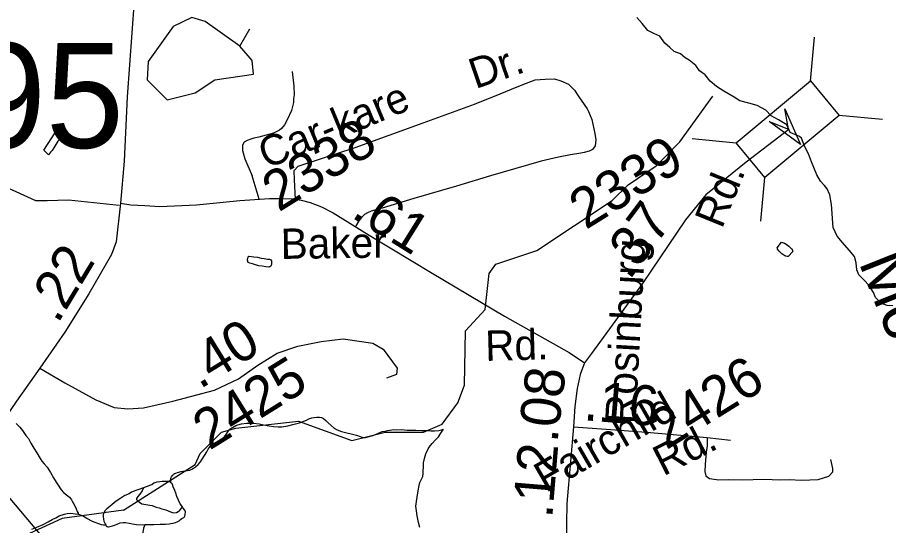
# Model space of a CAD drawing. Extents: x 2001466 to 31450019, y -30647475 to 847247.
# Drawn here: x 2202831 to 2208284, y 775966 to 779147 of the extents above; entities that cross this region are included whole.
import ezdxf

# ---------------------------------------------------------------- set-up
doc = ezdxf.new("R2010")
doc.units = 0
for name, color, linetype in [('Exist Boundary Political CountyLine', 7, 'Continuous'), ('Exist Hydrographic Creek Single Shore Label', 7, 'Continuous'), ('Exist Hydrographic Misc Water Feature', 7, 'Continuous'), ('Exist Road Non-System Type 51', 7, 'Continuous'), ('Exist Road Non-System Type 51 Label', 7, 'Continuous'), ('Exist Road Secondary Mileage Hundredths English Label', 7, 'Continuous'), ('Exist Road Secondary Structure Standard Bridge Attributed CELL', 7, 'Continuous'), ('Exist Road Secondary Structure Standard Bridge CELL', 7, 'Continuous'), ('Exist Road Secondary Structure Standard Bridge Number Label', 7, 'Continuous'), ('Exist Road Secondary Type 51 Attributed', 7, 'Continuous'), ('Exist Road Secondary Type 51 Label', 7, 'Continuous'), ('Exist Road Secondary Type 51 Number Label', 7, 'Continuous')]:
    doc.layers.add(name, color=color, linetype=linetype)

msp = doc.modelspace()

# ---------------------------------------------------------------- linework, layer by layer
at = {"layer": 'Exist Boundary Political CountyLine'}
msp.add_lwpolyline([(2208310.4, 777340.8), (2208274.8, 777343.7), (2208236.3, 777357.2), (2208203.5, 777393.8), (2208190, 777424.7), (2208161.1, 777470.9), (2208132.2, 777501.8), (2208097.6, 777536.5), (2208086, 777567.3), (2208082.1, 777611.6), (2208070.6, 777650.2), (2208037.8, 777690.7), (2207995.5, 777736.9), (2207962.7, 777777.4), (2207937.7, 777831.4), (2207927.1, 777975), (2207917.4, 778036.6), (2207898.2, 778077.1), (2207857.7, 778121.5), (2207834.6, 778161.9), (2207802.8, 778243.8), (2207783.6, 778292), (2207760.5, 778336.4), (2207739.3, 778390.3), (2207727.7, 778401.9), (2207668, 778427), (2207646.8, 778475.1), (2207594.8, 778506), (2207548.6, 778531), (2207515.8, 778565.7), (2207461.9, 778594.6), (2207409.9, 778610.1), (2207354, 778625.5), (2207317.4, 778648.6), (2207252.9, 778686.2), (2207206.6, 778715.1), (2207168.1, 778747.9), (2207137.3, 778788.4), (2207100.7, 778811.5), (2207077.6, 778846.2), (2207035.2, 778878.9), (2207010.2, 778894.4), (2206981.3, 778919.4), (2206942.7, 778932.9), (2206915.8, 778958), (2206883, 778984.9), (2206852.2, 779029.3), (2206815.6, 779046.6), (2206777.1, 779065.9), (2206742.4, 779108.3), (2206707.7, 779146.9)], dxfattribs=at)
at = {"layer": 'Exist Hydrographic Misc Water Feature'}
for p, q in [((2204224, 778966.6), (2204287, 779075.6)), ((2207881.5, 778095.4), (2207896.6, 778075.9))]:
    msp.add_line(p, q, dxfattribs=at)
for points in [[(2204224, 778966.6), (2204007, 779121.9), (2203923, 779146.6), (2203807.1, 779090), (2203650, 778870.1), (2203643.1, 778755.5), (2203769, 778631.5), (2203943.1, 778673.9), (2204067.9, 778756.6), (2204309.1, 778790.9), (2204300.1, 778876.4), (2204224, 778966.6)], [(2203495, 776062.1), (2203943.1, 776348.1), (2203976.1, 776416.4), (2204107.9, 776551.4), (2204199, 776575.8), (2204590, 776620.2), (2204925.1, 776498.5), (2205133, 776550), (2205373.9, 776551.6), (2205490, 776601.7), (2205589, 776734.2), (2205630, 776844.8), (2205636, 777185.8), (2205760, 777317.8), (2205784, 777543.7), (2205825, 777601.8), (2206083, 777688.4), (2206555, 778000.1), (2206654.1, 778099.8), (2206829, 778217.6), (2206978, 778368.7), (2207184.1, 778653.1)], [(2202997.4, 778316.6), (2203072.8, 778435), (2203078.6, 778428.8), (2203088.6, 778423.2), (2203092.5, 778421), (2203100.9, 778414.9), (2203108.9, 778407.2), (2203096.8, 778385.1), (2203084.9, 778373.1), (2203071, 778350.8), (2203059.3, 778330.8), (2203049.4, 778312.8), (2203037.5, 778302.8), (2203025.4, 778286.8), (2202997.4, 778316.6)], [(2207586.2, 777704.5), (2207613.7, 777740.5), (2207633.8, 777732.7), (2207643.8, 777727.1), (2207651.8, 777721), (2207659.6, 777714.9), (2207676.2, 777699), (2207682.2, 777689.2), (2207684, 777685.3), (2207684.2, 777681.2), (2207656.1, 777651), (2207650.4, 777651.1), (2207642.2, 777653.1), (2207634.4, 777655.1), (2207628.3, 777658.8), (2207616, 777666.8), (2207608, 777674.9), (2207600, 777682.6), (2207589.9, 777696.7), (2207588.1, 777700.6), (2207586.2, 777704.5)], [(2204275.9, 777613.5), (2204271.8, 777627.5), (2204271.8, 777631.6), (2204273.4, 777639.4), (2204275.4, 777643.6), (2204275.7, 777647.6), (2204279.5, 777651.5), (2204295.5, 777649.9), (2204311.3, 777647.9), (2204333.5, 777645.8), (2204357.7, 777640.1), (2204375.5, 777638.2), (2204395.8, 777634.3), (2204409.6, 777632.7), (2204417.3, 777628.7), (2204421.9, 777622.7), (2204421.9, 777614.6), (2204421.9, 777604.4), (2204419.8, 777594.6), (2204417.8, 777590.4), (2204412, 777586.4), (2204404, 777584.4), (2204386.2, 777586.3), (2204364.2, 777590), (2204341.7, 777592.2), (2204321.8, 777598), (2204301.9, 777603.9), (2204285.9, 777609.5), (2204275.9, 777613.5)], [(2203495, 776062.1), (2203112, 776011), (2202780, 775857), (2202489, 775787.6), (2202247.1, 775786), (2201981.9, 775601.2), (2201615.1, 775700.5), (2201489, 775857.4), (2201370.1, 776115.6), (2201087.1, 776160.9), (2200969, 776268.2), (2200901.1, 776519), (2200866, 776709.9)], [(2203789.7, 776234.7), (2203791.7, 776238.8), (2203791.3, 776242.5), (2203791.7, 776246.5), (2203789.3, 776252.5), (2203791.3, 776256.7), (2203791.3, 776262.8), (2203795.2, 776270.7), (2203799.3, 776276.6), (2203805.5, 776283), (2203809, 776286.9), (2203815.1, 776292.9), (2203823.1, 776294.9), (2203833.1, 776299), (2203857.1, 776305.2), (2203880.7, 776309.3), (2203895.1, 776311.2), (2203911.3, 776313.7), (2203922.8, 776319.6), (2203932.8, 776325.8), (2203946.7, 776333.8), (2203962.7, 776348.1), (2203976.5, 776365.8), (2203988.4, 776381.9), (2204002.3, 776404.1), (2204016.1, 776428), (2204026.1, 776444.4), (2204037.6, 776460.5), (2204047.8, 776468.3), (2204061.6, 776474.7), (2204075.9, 776480.7), (2204083.7, 776484.7), (2204105.7, 776498.9), (2204111.8, 776504.9), (2204119.6, 776511), (2204137.2, 776535.1), (2204155.1, 776563.2), (2204163.1, 776571.3), (2204177.2, 776579.4), (2204198.8, 776591.5), (2204210.9, 776597.4), (2204234.8, 776603.5), (2204264.8, 776607.9), (2204308.7, 776606.1), (2204344.8, 776602.3), (2204371, 776596.7), (2204406.5, 776590.9), (2204434.8, 776587.1), (2204462.7, 776583.3), (2204486.9, 776583.2), (2204524.8, 776589.7), (2204554.7, 776597.8), (2204596.8, 776610.1), (2204640.6, 776626.6), (2204656.4, 776634.7), (2204674.5, 776640.5), (2204688.4, 776642.9), (2204706.3, 776645.1), (2204722.3, 776645.1), (2204734.4, 776643.2), (2204746.2, 776635.4), (2204762.4, 776623.2), (2204776.8, 776609.2), (2204795, 776591.5), (2204814.9, 776575.5), (2204832.8, 776565.9), (2204860.7, 776554), (2204892.9, 776546.3), (2204920.7, 776540.4), (2204953.1, 776532.7), (2204976.9, 776522.7), (2204987, 776518.7), (2204997.2, 776517.1), (2205010.8, 776517.1), (2205025.1, 776521), (2205055.1, 776529.5), (2205073.1, 776535.7), (2205096.7, 776545.5), (2205114.7, 776553.8), (2205130.7, 776557.8), (2205148.8, 776562), (2205162.7, 776563.9), (2205186.9, 776566.4), (2205206.8, 776566.2), (2205232.8, 776566.7), (2205271, 776563), (2205292.5, 776563), (2205324.5, 776563.4), (2205364.5, 776561.5), (2205400.8, 776561.7), (2205418.2, 776559.8), (2205442.6, 776558.2), (2205468.4, 776560.3), (2205486.7, 776564.5), (2205498.6, 776570.4)], [(2202823.1, 776605.8), (2202845.4, 776582.1), (2202863.5, 776560.3), (2202883.6, 776530.1), (2202899.8, 776510.2), (2202916, 776482.6), (2202934, 776450.7), (2202952.5, 776420.7), (2202972.8, 776384.8), (2202984.6, 776369.2), (2202999, 776353.3), (2203017, 776331.5), (2203039, 776297.3), (2203057.6, 776265.7), (2203073.6, 776237.7), (2203085.5, 776219.7), (2203101.9, 776195.7), (2203106, 776189.9), (2203120, 776173.9), (2203138.2, 776158.2), (2203156.3, 776144.5), (2203164.3, 776136.4), (2203170.4, 776126.6), (2203174.5, 776118.6), (2203182.5, 776104.5), (2203190.9, 776088.6), (2203198.9, 776070.8), (2203205.1, 776054.8), (2203210.8, 776042.6), (2203211, 776036.8)], [(2205350.9, 775953.8), (2205342.5, 775985.5), (2205334.3, 776027.7), (2205330.4, 776057.5), (2205325.9, 776087.3), (2205329.8, 776117.6), (2205333.7, 776143.4), (2205339.5, 776183.5), (2205346.8, 776217.7), (2205351.2, 776235.7), (2205360.8, 776255.7), (2205368.6, 776273.6), (2205370.2, 776291.6), (2205370.2, 776309.5), (2205372.3, 776331.5), (2205373.9, 776359.6), (2205379.9, 776385.5), (2205387.9, 776415.5), (2205403.4, 776445.6), (2205415.3, 776465.8), (2205427, 776479.8), (2205449, 776502), (2205466.8, 776522), (2205480.7, 776544.3), (2205498.6, 776570.4)], [(2203619.7, 776201.5), (2203591.6, 776191.5), (2203571.9, 776185.2), (2203546.1, 776174.9), (2203529.9, 776165.1), (2203504.5, 776154.8), (2203478.4, 776138.5), (2203450.3, 776118.3), (2203424.5, 776098.3), (2203408.9, 776086.1), (2203390.9, 776070.2), (2203380.6, 776059.9), (2203372.8, 776045.7), (2203368.9, 776035.7), (2203367.1, 776021.8), (2203369.1, 776006.1), (2203373.2, 775994.1), (2203379.2, 775981.8), (2203383.3, 775975.9), (2203385.3, 775967.9)], [(2203619.7, 776201.5), (2203612.1, 776183.6), (2203598.2, 776163.4), (2203584.4, 776147.2), (2203576.4, 776135), (2203576.2, 776129.4), (2203580.3, 776125.5), (2203594.5, 776113.2), (2203610.3, 776101.5), (2203634.2, 776097.9), (2203660.5, 776093.9), (2203674.4, 776091.8), (2203700.7, 776080.2), (2203718.7, 776076.2), (2203734.7, 776070.5), (2203761, 776064.6), (2203788.7, 776052.6), (2203802.6, 776046.9), (2203810.8, 776044.8), (2203826.8, 776046.9), (2203838.5, 776053.2), (2203845, 776059.1), (2203852.4, 776067.4), (2203864.3, 776083.4)], [(2203789.7, 776234.7), (2203783.5, 776240.9), (2203767.5, 776242.5), (2203757.5, 776242.3), (2203737.4, 776242.1), (2203723.4, 776240.2), (2203703.6, 776237.9), (2203685.5, 776232.1), (2203671.6, 776221.6), (2203663.6, 776218), (2203637.7, 776207.7), (2203619.7, 776201.5)], [(2203864.3, 776083.4), (2203850.2, 776103), (2203829.9, 776147), (2203822.1, 776168.9), (2203815.7, 776184.8), (2203805.7, 776208.7), (2203801.8, 776222.7), (2203799.3, 776226.7), (2203789.7, 776234.7)], [(2202921.7, 775942.6), (2202951.8, 775955.1), (2202991.4, 775973.1), (2203023.4, 775989.4), (2203049.2, 776003.7), (2203071.4, 776013.8), (2203093.3, 776025.9), (2203126.7, 776038.2), (2203142.7, 776042.3), (2203165.3, 776042.6), (2203193.2, 776038.4), (2203211, 776036.8)], [(2203385.3, 775967.9), (2203369.5, 775967.9), (2203357.6, 775969.7), (2203301.2, 775991.6), (2203265.6, 776009.2), (2203239.1, 776026.9), (2203214.9, 776034.6), (2203211, 776036.8)], [(2203631.2, 775971.8), (2203645.1, 775973.7), (2203685.3, 775972.1), (2203725.1, 775974.2), (2203759.1, 775974.8), (2203781.1, 775976.7), (2203791.3, 775978.8), (2203805.3, 775980.8), (2203821.3, 775984.9), (2203831.3, 775989), (2203843, 775995.4), (2203853, 776003.2), (2203861, 776009.3), (2203868.8, 776013.4), (2203872.9, 776017.2), (2203877, 776021.5), (2203878.9, 776025.2), (2203880.7, 776035.5), (2203882.8, 776051.4), (2203878.9, 776063.3), (2203866.8, 776077.4), (2203864.3, 776083.4)], [(2203385.3, 775967.9), (2203387.6, 775963.9), (2203393.3, 775960.2), (2203397.2, 775958), (2203401.5, 775958.2), (2203425.5, 775964.3), (2203445.6, 775970.2), (2203455.2, 775974.4), (2203475.3, 775982.8), (2203493.2, 775984.9), (2203507.1, 775984.9), (2203531.1, 775980.8), (2203551.4, 775977), (2203577, 775973.5), (2203621.3, 775971.6), (2203631.2, 775971.8)], [(2203631.2, 775971.8), (2203625.4, 775959.7), (2203621.5, 775949.7), (2203617.4, 775935.7), (2203616, 775923.7), (2203615.8, 775909.6), (2203615.8, 775899.4), (2203620.1, 775895.6), (2203624, 775885.6), (2203629.7, 775871.8), (2203636.1, 775865.6), (2203646.3, 775853.9)]]:
    msp.add_lwpolyline(points, dxfattribs=at)
at = {"layer": 'Exist Road Non-System Type 51'}
for p, q in [((2204345.5, 778008.9), (2204299.8, 778156.1)), ((2207149.6, 776516.7), (2207294.8, 776501.5))]:
    msp.add_line(p, q, dxfattribs=at)
for points in [[(2204552, 778807.3), (2204562.1, 778717.1), (2204563, 778663.1), (2204558.5, 778637.2), (2204560, 778615.2), (2204547, 778563.4), (2204520.7, 778505.7), (2204503.3, 778474.9), (2204484.6, 778452.1), (2204471.2, 778440.1), (2204434.1, 778421.8), (2204342.7, 778397.2), (2204311.9, 778390.5), (2204291.8, 778383.8), (2204270.4, 778375.8), (2204251.6, 778365.1), (2204239.6, 778346.3), (2204240.9, 778314.2), (2204255.7, 778261.9), (2204299.8, 778156.1)], [(2204571.2, 778009.4), (2204564.8, 778129.7), (2204563.5, 778189.6), (2204587.6, 778215), (2204945.5, 778332.9), (2205371.2, 778487), (2205691.9, 778603.5), (2205852.5, 778669.1), (2205924.8, 778698.6), (2205991.8, 778724.1), (2206072.7, 778756), (2206134.8, 778760.7), (2206192.8, 778761.5), (2206232.5, 778750.7), (2206280.9, 778729.4), (2206318.4, 778690.6), (2206346.5, 778650.4), (2206379.4, 778601.7), (2206396.9, 778575.3), (2206406.5, 778557.1), (2206427.5, 778508.7), (2206445.7, 778420.3), (2206452.8, 778380.2), (2206450.5, 778362.2), (2206448.1, 778342.3), (2206432.1, 778319.5), (2206410.7, 778308.8), (2206379.9, 778302.1), (2206357.2, 778296.8), (2206292.9, 778286), (2206218.7, 778273), (2206110.2, 778247.3), (2205792.3, 778155.8), (2205579, 778090.2), (2205313.5, 778013.7), (2205114.3, 777953.8), (2205045.9, 777933.3), (2205021.7, 777923.8), (2205003.5, 777914.1), (2204985.1, 777894.5), (2204968.6, 777872.9), (2204947.9, 777837.3)], [(2202136.7, 777905.7), (2202294.8, 777990), (2202420.4, 778049.1), (2202498.1, 778083.1), (2202580.9, 778108.3), (2202648.9, 778131.9), (2202699.1, 778118.6), (2202756.7, 778086.1), (2202820.3, 778056.5), (2202944.4, 778000.3), (2203018.3, 778000.3), (2203151.3, 778004.8), (2203468.6, 777971)], [(2207149.6, 776516.7), (2207147.8, 776465.4), (2207141.7, 776426.4), (2207135.7, 776348.3), (2207134.2, 776304.7), (2207140.2, 776277.7), (2207164.3, 776261.2), (2207221.3, 776252.2), (2207281.3, 776255.2), (2207368.4, 776252.2), (2207504.9, 776256.8), (2207605.8, 776252.2), (2207661.3, 776253.7), (2207739.4, 776250.7), (2207842.9, 776255.2), (2207910.5, 776276.2), (2207934.5, 776303.2), (2207936, 776322.8), (2207922.5, 776379.8)]]:
    msp.add_lwpolyline(points, dxfattribs=at)
at = {"layer": 'Exist Road Secondary Structure Standard Bridge Attributed CELL'}
msp.add_lwpolyline([(2207635.1, 778575.1), (2207733.8, 778352.2), (2207536.8, 778495.9), (2207657.3, 778447.1)], close=True, dxfattribs=at)
at = {"layer": 'Exist Road Secondary Structure Standard Bridge CELL'}
for p, q in [((2207795.7, 778748), (2207821.1, 779022.8)), ((2207972.1, 778535.8), (2208246.9, 778510.4)), ((2207055.2, 778388.1), (2207330, 778362.7)), ((2207485.1, 777870.8), (2207510.5, 778145.6))]:
    msp.add_line(p, q, dxfattribs=at)
msp.add_lwpolyline([(2207330, 778362.7), (2207794.9, 778749), (2207975.3, 778531.9), (2207510.5, 778145.6)], close=True, dxfattribs=at)
at = {"layer": 'Exist Road Secondary Type 51 Attributed'}
for points in [[(2204233.9, 781937), (2204107, 781746.5), (2203856.9, 781371.6), (2203771.1, 781220.8), (2203704.2, 781047), (2203664.4, 780931.8), (2203638.2, 780632.3), (2203619.3, 780111), (2203596.3, 779690), (2203575.6, 779443.9), (2203561.8, 779250.6), (2203518.9, 778649.1), (2203499.1, 778247), (2203476.8, 777983.9)], [(2207660.2, 778444.7), (2207392.4, 778241.3), (2207141.3, 778036.1), (2207012.6, 777879), (2206743.2, 777482), (2206627.9, 777319.8), (2206425.8, 777043.6), (2206380, 776984.8)], [(2203476.8, 777983.9), (2203540.3, 777974.5), (2203629.5, 777969.8), (2203723.5, 777963.9), (2203952.6, 777974.5), (2204222.9, 778000.4), (2204409.7, 778013.3), (2204473.1, 778013.3), (2204553, 778012.1), (2204607.1, 778003.9), (2204664.6, 777987.5), (2204733.9, 777961.6), (2204806.8, 777924), (2205033.9, 777784.8), (2205426.8, 777546), (2205879.5, 777277.5), (2206286, 777048.3), (2206380, 776984.8)], [(2203476.8, 777983.9), (2203449.9, 777742.3), (2203420.6, 777662.7), (2203279.3, 777415.6), (2203128.6, 777176.8), (2202971.7, 776950.6)], [(2202971.7, 776950.6), (2203128.4, 776859.1), (2203323, 776752.3), (2203436, 776704.1), (2203521.8, 776695.8), (2203620.2, 776702), (2203804.3, 776743.9), (2204063.9, 776813), (2204215.6, 776884.2), (2204337, 776970.1), (2204456.2, 777045.5), (2204586, 777089.5), (2204732.5, 777118.8), (2204870.6, 777135.6), (2205056.9, 777108.3), (2205121.7, 777070.6), (2205207.6, 776951.3), (2205203.4, 776911.5), (2205140.6, 776888.4)], [(2206380, 776984.8), (2206353, 776910.7), (2206335.3, 776823.8), (2206321.2, 776710.9), (2206311.2, 776583.8)], [(2202971.7, 776950.6), (2202825, 776744.7), (2202728.3, 776600.5), (2202603.9, 776412.9), (2202589.7, 776361.1)], [(2206311.2, 776583.8), (2206294.3, 776366.3), (2206270.2, 776104.1), (2206266.5, 775852.8)], [(2206311.2, 776583.8), (2206544.9, 776568.3), (2206793.4, 776549.2), (2207149.6, 776516.7)], [(2205583.2, 773730.3), (2205320.6, 773761.7), (2205023.4, 773805.7), (2204872.7, 773826.6), (2204757.6, 773870.6), (2204588.1, 773952.3), (2203997.7, 774311.4), (2203900.9, 774380.5), (2203808.2, 774475.3), (2203762.7, 774530.6), (2203679.8, 774645.2), (2203589, 774852.5), (2203456.8, 775217.9), (2203421.2, 775302.9), (2203391.6, 775364.1), (2203342.3, 775453), (2203281.1, 775535.9), (2203142.9, 775711.7), (2202661.2, 776282.5), (2202589.7, 776361.1)]]:
    msp.add_lwpolyline(points, dxfattribs=at)

# ---------------------------------------------------------------- texts
at = {"layer": 'Exist Hydrographic Creek Single Shore Label'}
msp.add_text('Moccasin', height=300, rotation=291.7426, dxfattribs=at).set_placement((2208094.9, 777614.9))
at = {"layer": 'Exist Road Non-System Type 51 Label'}
for s, rotation, p in [('Dr.', 18.9151, (2205697.9, 778697.6)), ('Car-kare', 22.5435, (2204389.9, 778196.3))]:
    msp.add_text(s, height=190, rotation=rotation, dxfattribs=at).set_placement(p)
at = {"layer": 'Exist Road Secondary Mileage Hundredths English Label'}
for s, rotation, p in [('.61', 328.0834, (2204913.9, 777899.7)), ('.37', 53.2365, (2206660.9, 777496.7)), ('.22', 58.9212, (2203083.4, 777224.2)), ('.40', 31.6924, (2203972.4, 776816.5)), ('.08', 83.2928, (2206210.9, 776480.2)), ('.16', 355.2438, (2206371.1, 776626.1)), ('.12', 85.2383, (2206178.6, 776008.3))]:
    msp.add_text(s, height=250, rotation=rotation, dxfattribs=at).set_placement(p)
at = {"layer": 'Exist Road Secondary Structure Standard Bridge Number Label'}
msp.add_text('195', height=656.17, dxfattribs=at).set_placement((2202033.6, 778330.1))
at = {"layer": 'Exist Road Secondary Type 51 Label'}
for s, rotation, p in [('Rd.', 67.7982, (2207241.1, 777818.2)), ('Baker', 0.7556, (2204480.2, 777634.8)), ('Rosinburg', 86.8476, (2206699.1, 776598.5)), ('Rd.', 1.559, (2205761.5, 776996.2)), ('Fairchild', 30.0209, (2206138.4, 776168.4)), ('Rd.', 27.0208, (2206874.3, 776272.9))]:
    msp.add_text(s, height=190, rotation=rotation, dxfattribs=at).set_placement(p)
at = {"layer": 'Exist Road Secondary Type 51 Number Label'}
for s, p in [('2338', (2204466.7, 777925.1)), ('2339', (2206388.7, 777814.8)), ('2425', (2204032.9, 776433.7)), ('2426', (2206892.8, 776436.4))]:
    msp.add_text(s, height=250, rotation=31.918, dxfattribs=at).set_placement(p)

doc.saveas('drawing.dxf')
